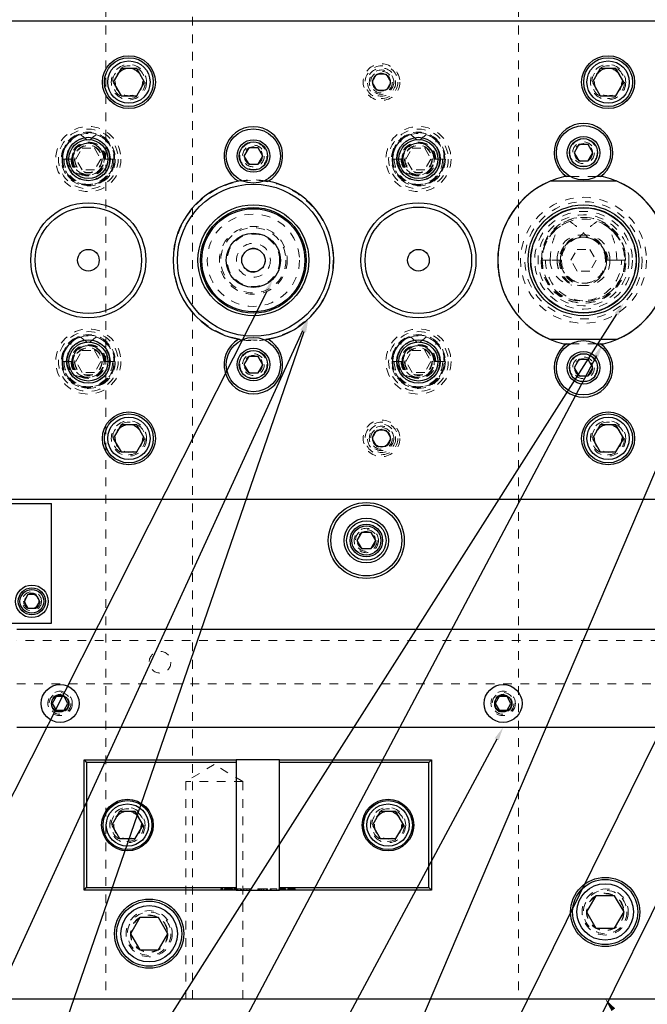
# Model space of a CAD drawing. Header units: inches. Extents: x 220 to 877, y 4 to 174.
# Tile 353 of 656: x 412 to 419, y 150 to 161. Entities that reach past the tile are written whole.
import ezdxf

# ---------------------------------------------------------------- set-up
doc = ezdxf.new("R2010")
doc.units = ezdxf.units.IN
doc.header["$LTSCALE"] = 0.5
doc.header["$MEASUREMENT"] = 0
doc.linetypes.add('HIDDEN', pattern=[0.225, 0.15, -0.075])
for name, color, linetype in [('DIE-M-S', 8, 'Continuous'), ('DIE-M-S2', 1, 'Continuous'), ('DIE-M-S3', 8, 'Continuous'), ('DSS-M-S', 53, 'Continuous'), ('MFT-M-S', 8, 'Continuous'), ('SID-M-S', 105, 'Continuous'), ('SVD-M-S', 8, 'Continuous')]:
    doc.layers.add(name, color=color, linetype=linetype)

msp = doc.modelspace()

# ---------------------------------------------------------------- linework, layer by layer
at = {"layer": 'DIE-M-S', "linetype": 'Continuous', "lineweight": 25}
for p, q in [((424.10864, 161.17488), (407.30864, 161.17488)), ((414.25365, 159.3407), (414.21261, 159.33393)), ((414.55468, 159.33393), (414.51364, 159.3407)), ((417.98799, 159.38738), (417.9723, 159.38738)), ((418.03521, 159.38738), (417.98799, 159.38738)), ((418.3793, 159.38738), (418.33207, 159.38738)), ((418.39498, 159.38738), (418.3793, 159.38738)), ((414.21261, 157.51583), (414.25365, 157.50906)), ((414.51364, 157.50906), (414.55468, 157.51583)), ((417.9723, 157.46238), (417.98799, 157.46238)), ((417.98799, 157.46238), (418.03521, 157.46238)), ((418.33207, 157.46238), (418.3793, 157.46238)), ((418.3793, 157.46238), (418.39498, 157.46238)), ((407.30864, 155.67488), (424.10864, 155.67488)), ((411.57713, 155.62488), (412.05864, 155.62488)), ((412.05864, 154.24988), (412.05864, 155.62488)), ((411.26239, 154.24988), (412.05864, 154.24988))]:
    msp.add_line(p, q, dxfattribs=at)
at = {"layer": 'DIE-M-S', "linetype": 'HIDDEN', "lineweight": 18}
for p, q in [((418.33207, 159.38738), (418.03521, 159.38738)), ((418.03521, 157.46238), (418.33207, 157.46238))]:
    msp.add_line(p, q, dxfattribs=at)
at = {"layer": 'DIE-M-S', "linetype": 'Continuous', "lineweight": 25}
for centre, radius in [((412.95034, 160.47488), 0.3045), ((418.46698, 160.47488), 0.3045), ((415.85864, 160.47488), 0.1005), ((412.48364, 158.42488), 0.6625), ((412.48364, 158.42488), 0.6125), ((416.28364, 158.42488), 0.6625), ((416.28364, 158.42488), 0.6125), ((412.48364, 158.42488), 0.125), ((416.28364, 158.42488), 0.125), ((412.95034, 156.37488), 0.3045), ((418.46698, 156.37488), 0.3045), ((415.85864, 156.37488), 0.1005), ((411.83364, 154.49988), 0.1875)]:
    msp.add_circle(centre, radius, dxfattribs=at)
at = {"layer": 'DIE-M-S', "linetype": 'HIDDEN', "lineweight": 18}
for centre, radius in [((412.95034, 160.47488), 0.203), ((418.46698, 160.47488), 0.203), ((414.38364, 159.62488), 0.1005), ((418.18364, 159.66238), 0.1005), ((414.38364, 157.22488), 0.1005), ((418.18364, 157.18738), 0.1005), ((412.95034, 156.37488), 0.203), ((418.46698, 156.37488), 0.203), ((411.83364, 154.49988), 0.1105)]:
    msp.add_circle(centre, radius, dxfattribs=at)
at = {"layer": 'DIE-M-S', "linetype": 'Continuous', "lineweight": 25}
for centre, radius, start, end in [((418.18364, 159.66238), 0.3375, 305.430945, 234.569055), ((414.38364, 159.62488), 0.3375, 300.449562, 239.550438), ((414.38364, 158.42488), 0.925, 100.655658, 259.344342), ((414.38364, 158.42488), 0.925, 280.655658, 79.344342), ((418.18364, 158.42488), 0.9875, 103.442024, 256.557976), ((417.96364, 159.38238), 0.01, 30, 162.854049), ((418.40364, 159.38238), 0.01, 17.145951, 150), ((418.18364, 158.42488), 0.9875, 283.442024, 76.557976), ((414.38364, 157.22488), 0.3375, 120.449562, 59.550438), ((418.18364, 157.18738), 0.3375, 125.430945, 54.569055), ((417.96364, 157.46738), 0.01, 197.145951, 330), ((418.40364, 157.46738), 0.01, 210, 342.854049)]:
    msp.add_arc(centre, radius, start, end, dxfattribs=at)
at = {"layer": 'DIE-M-S', "linetype": 'HIDDEN', "lineweight": 18}
for start, end in [(81.921318, 98.078682), (261.921318, 278.078682)]:
    msp.add_arc((414.38364, 158.42488), 0.925, start, end, dxfattribs=at)
at = {"layer": 'DIE-M-S2', "linetype": 'Continuous', "lineweight": 25}
for p, q in [((414.24176, 159.33893), (414.21261, 159.33393)), ((414.25365, 159.3407), (414.24176, 159.33893)), ((414.55468, 159.33393), (414.51364, 159.3407)), ((417.80615, 159.33738), (418.56113, 159.33738)), ((417.96285, 159.38738), (417.95409, 159.38533)), ((417.9723, 159.38738), (417.96285, 159.38738)), ((418.03521, 159.38738), (417.98799, 159.38738)), ((418.3793, 159.38738), (418.33207, 159.38738)), ((418.40444, 159.38738), (418.39498, 159.38738)), ((418.4132, 159.38533), (418.40444, 159.38738)), ((414.21261, 157.51583), (414.24176, 157.51083)), ((414.24176, 157.51083), (414.25365, 157.50906)), ((414.51364, 157.50906), (414.55468, 157.51583)), ((418.56113, 157.51238), (417.80615, 157.51238)), ((417.95409, 157.46443), (417.96285, 157.46238)), ((417.96285, 157.46238), (417.9723, 157.46238)), ((417.98799, 157.46238), (418.03521, 157.46238)), ((418.33207, 157.46238), (418.3793, 157.46238)), ((418.39498, 157.46238), (418.40444, 157.46238)), ((418.40444, 157.46238), (418.4132, 157.46443))]:
    msp.add_line(p, q, dxfattribs=at)
at = {"layer": 'DIE-M-S2', "linetype": 'HIDDEN', "lineweight": 18}
for p, q in [((418.33207, 159.38738), (418.03521, 159.38738)), ((418.03521, 157.46238), (418.33207, 157.46238))]:
    msp.add_line(p, q, dxfattribs=at)
at = {"layer": 'DIE-M-S2', "linetype": 'Continuous', "lineweight": 25}
for centre, radius in [((414.38364, 158.42488), 0.875), ((414.38364, 158.42488), 0.638), ((414.38364, 158.42488), 0.60812), ((414.38364, 158.42488), 0.5932), ((418.18364, 158.42488), 0.63775), ((418.18364, 158.42488), 0.60775), ((414.38364, 158.42488), 0.3125), ((414.38364, 158.42488), 0.3125), ((414.38364, 158.42488), 0.134)]:
    msp.add_circle(centre, radius, dxfattribs=at)
at = {"layer": 'DIE-M-S2', "linetype": 'HIDDEN', "lineweight": 18}
for radius in [0.39062, 0.375, 0.30208, 0.13878]:
    msp.add_circle((414.38364, 158.42488), radius, dxfattribs=at)
for start, end in [(81.921318, 98.078682), (261.921318, 278.078682)]:
    msp.add_arc((414.38364, 158.42488), 0.925, start, end, dxfattribs=at)
at = {"layer": 'DIE-M-S2', "linetype": 'Continuous', "lineweight": 25}
for start, end in [(112.474369, 247.525631), (292.474369, 67.525631)]:
    msp.add_arc((418.18364, 158.42488), 0.9875, start, end, dxfattribs=at)
at = {"layer": 'DIE-M-S3', "linetype": 'Continuous', "lineweight": 25}
for p, q in [((415.62952, 155.29363), (415.57539, 155.19988)), ((415.73777, 155.29363), (415.62952, 155.29363)), ((415.7919, 155.19988), (415.73777, 155.29363)), ((415.57539, 155.19988), (415.62952, 155.10613)), ((415.73777, 155.10613), (415.7919, 155.19988)), ((415.62952, 155.10613), (415.73777, 155.10613))]:
    msp.add_line(p, q, dxfattribs=at)
at = {"layer": 'DIE-M-S3', "linetype": 'HIDDEN', "lineweight": 18}
for centre, radius in [((415.85864, 160.47488), 0.211), ((415.85864, 160.47488), 0.1405), ((412.48364, 159.58988), 0.34375), ((412.48364, 159.58988), 0.31), ((416.28364, 159.58988), 0.34375), ((416.28364, 159.58988), 0.31), ((412.48364, 159.58988), 0.245), ((416.28364, 159.58988), 0.245), ((412.48364, 159.58988), 0.16), ((412.48364, 159.58988), 0.16), ((412.48364, 159.58988), 0.155), ((416.28364, 159.58988), 0.16), ((416.28364, 159.58988), 0.16), ((416.28364, 159.58988), 0.155), ((414.38364, 158.42488), 0.92), ((418.18364, 158.42488), 0.725), ((418.18364, 158.42488), 0.675), ((414.38364, 158.42488), 0.1953), ((412.48364, 157.25988), 0.34375), ((412.48364, 157.25988), 0.31), ((412.48364, 157.25988), 0.245), ((416.28364, 157.25988), 0.34375), ((416.28364, 157.25988), 0.31), ((416.28364, 157.25988), 0.245), ((412.48364, 157.25988), 0.16), ((412.48364, 157.25988), 0.16), ((412.48364, 157.25988), 0.155), ((416.28364, 157.25988), 0.16), ((416.28364, 157.25988), 0.16), ((416.28364, 157.25988), 0.155), ((415.85864, 156.37488), 0.211), ((415.85864, 156.37488), 0.1405), ((415.68364, 155.19988), 0.1405), ((415.68364, 155.19988), 0.125), ((415.68364, 155.19988), 0.10497), ((415.68364, 155.19988), 0.1047), ((415.68364, 155.19988), 0.10418)]:
    msp.add_circle(centre, radius, dxfattribs=at)
at = {"layer": 'DIE-M-S3', "linetype": 'Continuous', "lineweight": 25}
for centre, radius in [((412.48364, 159.58988), 0.25), ((412.48364, 159.58988), 0.225), ((416.28364, 159.58988), 0.25), ((416.28364, 159.58988), 0.225), ((418.18364, 158.42488), 0.605), ((412.48364, 157.25988), 0.25), ((416.28364, 157.25988), 0.25), ((412.48364, 157.25988), 0.225), ((416.28364, 157.25988), 0.225), ((415.68364, 155.19988), 0.4375), ((415.68364, 155.19988), 0.4075), ((415.68364, 155.19988), 0.25687), ((415.68364, 155.19988), 0.22687), ((415.68364, 155.19988), 0.1875), ((415.68364, 155.19988), 0.16781)]:
    msp.add_circle(centre, radius, dxfattribs=at)
at = {"layer": 'DSS-M-S', "linetype": 'Continuous', "lineweight": 25}
for p, q in [((422.85864, 154.17488), (411.65864, 154.17488)), ((411.65864, 153.04988), (422.85864, 153.04988)), ((412.43364, 152.67488), (412.46364, 152.64488)), ((412.43364, 152.67488), (414.18364, 152.67488)), ((412.43364, 151.17488), (412.43364, 152.67488)), ((412.46364, 152.64488), (412.46364, 151.20488)), ((414.18364, 152.64488), (412.46364, 152.64488)), ((414.18364, 152.67488), (414.18364, 152.64488)), ((414.68364, 152.67488), (414.18364, 152.67488)), ((414.18364, 152.64488), (414.18364, 151.20488)), ((414.68364, 152.67488), (416.43364, 152.67488)), ((414.68364, 152.64488), (414.68364, 152.67488)), ((416.40364, 152.64488), (414.68364, 152.64488)), ((414.68364, 151.20488), (414.68364, 152.64488)), ((416.40364, 152.64488), (416.43364, 152.67488)), ((416.40364, 151.20488), (416.40364, 152.64488)), ((416.43364, 152.67488), (416.43364, 151.17488)), ((412.43364, 151.17488), (412.46364, 151.20488)), ((414.18364, 151.17488), (412.43364, 151.17488)), ((412.46364, 151.20488), (414.18364, 151.20488)), ((414.18364, 151.20488), (414.18364, 151.17488)), ((414.18364, 151.17488), (414.68364, 151.17488)), ((414.68364, 151.20488), (416.40364, 151.20488)), ((414.68364, 151.17488), (414.68364, 151.20488)), ((416.43364, 151.17488), (414.68364, 151.17488)), ((416.40364, 151.20488), (416.43364, 151.17488)), ((405.93364, 149.92488), (439.43364, 149.92488))]:
    msp.add_line(p, q, dxfattribs=at)
at = {"layer": 'DSS-M-S', "linetype": 'HIDDEN', "lineweight": 18}
for p, q in [((422.85864, 154.04988), (411.65864, 154.04988)), ((411.65864, 153.54988), (420.55864, 153.54988)), ((413.93364, 152.62202), (413.60554, 152.42488)), ((414.26174, 152.42488), (413.93364, 152.62202)), ((414.26174, 152.42488), (413.60554, 152.42488)), ((413.60554, 152.42488), (413.60554, 149.92488)), ((414.26174, 149.92488), (414.26174, 152.42488)), ((414.00954, 151.18988), (414.00954, 151.17488)), ((414.02103, 151.18988), (414.02103, 151.17488)), ((414.03251, 151.18988), (414.03251, 151.17488)), ((414.05017, 151.18988), (414.05017, 151.17488)), ((414.06254, 151.18988), (414.06254, 151.17488)), ((414.09624, 151.18988), (414.09624, 151.17488)), ((414.09666, 151.18988), (414.09666, 151.17488)), ((414.12622, 151.18988), (414.12622, 151.17488)), ((414.13144, 151.18988), (414.13144, 151.17488)), ((414.1438, 151.18988), (414.1438, 151.17488)), ((414.15794, 151.18988), (414.1703, 151.18988)), ((414.15794, 151.18988), (414.15794, 151.17488)), ((414.1703, 151.18988), (414.1703, 151.17488)), ((414.17207, 151.18988), (414.1862, 151.18988)), ((414.17207, 151.18988), (414.17207, 151.17488)), ((414.1862, 151.18988), (414.24273, 151.18988)), ((414.1862, 151.18988), (414.1862, 151.17488)), ((414.18844, 151.18988), (414.18844, 151.17488)), ((414.19586, 151.18988), (414.19586, 151.17488)), ((414.19998, 151.18988), (414.19998, 151.17488)), ((414.20069, 151.18988), (414.20069, 151.17488)), ((414.20243, 151.18988), (414.20243, 151.17488)), ((414.20467, 151.18988), (414.20467, 151.17488)), ((414.23567, 151.18988), (414.23567, 151.17488)), ((414.24273, 151.18988), (414.24273, 151.17488)), ((414.24803, 151.18988), (414.24803, 151.17488)), ((414.26217, 151.18988), (414.26217, 151.17488)), ((414.27453, 151.18988), (414.27453, 151.17488)), ((414.30824, 151.18988), (414.30824, 151.17488)), ((414.30865, 151.18988), (414.30865, 151.17488)), ((414.33821, 151.18988), (414.33821, 151.17488)), ((414.34343, 151.18988), (414.34343, 151.17488)), ((414.3558, 151.18988), (414.3558, 151.17488)), ((414.43353, 151.18988), (414.43353, 151.17488)), ((414.43353, 151.18988), (414.46135, 151.18988)), ((414.44589, 151.18988), (414.44589, 151.17488)), ((414.45558, 151.18988), (414.45558, 151.17488)), ((414.46135, 151.18988), (414.46135, 151.17488)), ((414.46135, 151.18988), (414.46171, 151.18988)), ((414.46171, 151.18988), (414.46171, 151.17488)), ((414.47623, 151.18988), (414.47623, 151.17488)), ((414.48415, 151.18988), (414.47623, 151.18988)), ((414.49793, 151.18988), (414.49793, 151.17488)), ((414.5011, 151.18988), (414.5011, 151.17488)), ((414.50508, 151.18988), (414.50508, 151.17488)), ((414.53422, 151.18988), (414.53422, 151.17488)), ((414.54659, 151.18988), (414.54659, 151.17488)), ((414.57486, 151.18988), (414.65259, 151.18988)), ((414.57486, 151.18988), (414.57486, 151.17488)), ((414.58722, 151.18988), (414.58722, 151.17488)), ((414.65259, 151.18988), (414.65259, 151.17488)), ((414.67732, 151.18988), (414.75505, 151.18988)), ((414.67732, 151.18988), (414.67732, 151.17488)), ((414.68969, 151.18988), (414.68969, 151.17488)), ((414.75505, 151.18988), (414.75505, 151.17488)), ((414.77978, 151.18988), (414.77978, 151.17488)), ((414.77978, 151.18988), (414.80681, 151.18988)), ((414.79215, 151.18988), (414.79215, 151.17488)), ((414.802, 151.18988), (414.802, 151.17488)), ((414.80681, 151.18988), (414.80681, 151.17488)), ((414.81627, 151.18988), (414.81627, 151.17488)), ((414.81735, 151.18988), (414.81735, 151.17488)), ((414.83709, 151.18988), (414.83709, 151.17488)), ((414.83819, 151.18988), (414.83819, 151.17488)), ((414.85221, 151.18988), (414.85221, 151.17488)), ((414.86458, 151.18988), (414.86458, 151.17488))]:
    msp.add_line(p, q, dxfattribs=at)
for centre, radius in [((412.95034, 160.47488), 0.15625), ((418.46698, 160.47488), 0.15625), ((414.38364, 158.42488), 0.53125), ((418.18364, 158.42488), 0.52345), ((412.95034, 156.37488), 0.15625), ((418.46698, 156.37488), 0.15625), ((415.68364, 155.19988), 0.1005), ((411.83364, 154.49988), 0.0795), ((413.30864, 153.79988), 0.125), ((412.15864, 153.32488), 0.1405), ((417.25864, 153.32488), 0.1405), ((412.15864, 153.32488), 0.1005), ((417.25864, 153.32488), 0.1005), ((412.93364, 151.92488), 0.203), ((412.93364, 151.92488), 0.15625), ((415.93364, 151.92488), 0.203), ((415.93364, 151.92488), 0.15625), ((418.43364, 150.92488), 0.2655), ((413.18364, 150.67488), 0.2655)]:
    msp.add_circle(centre, radius, dxfattribs=at)
at = {"layer": 'DSS-M-S', "linetype": 'Continuous', "lineweight": 25}
for centre, radius in [((412.93364, 151.92488), 0.2969), ((415.93364, 151.92488), 0.2969), ((418.43364, 150.92488), 0.3985), ((413.18364, 150.67488), 0.3985)]:
    msp.add_circle(centre, radius, dxfattribs=at)
at = {"layer": 'DSS-M-S', "linetype": 'HIDDEN', "lineweight": 18}
for points, knots in [([(414.00954, 151.18988), (414.00974, 151.18988), (414.01015, 151.18988), (414.01326, 151.18988), (414.01703, 151.18988), (414.01969, 151.18988), (414.02103, 151.18988)], [0, 0, 0, 0, 0.27957625, 0.55928373, 0.7795524, 1, 1, 1, 1]), ([(414.02103, 151.18988), (414.02272, 151.18988), (414.02612, 151.18988), (414.02983, 151.18988), (414.03219, 151.18988), (414.0324, 151.18988), (414.03251, 151.18988)], [0, 0, 0, 0, 0.27960164, 0.559212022, 0.779475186, 1, 1, 1, 1]), ([(414.05017, 151.18988), (414.05071, 151.18988), (414.05138, 151.18988), (414.06422, 151.18988), (414.07316, 151.18988), (414.08416, 151.18988), (414.09222, 151.18988), (414.09624, 151.18988)], [0, 0, 0, 0, 0.49870204, 0.62417652, 0.74946749, 0.87474529, 1, 1, 1, 1]), ([(414.09624, 151.18988), (414.1003, 151.18988), (414.10841, 151.18988), (414.1232, 151.18988), (414.14182, 151.18988), (414.14301, 151.18988), (414.1438, 151.18988)], [0, 0, 0, 0, 0.12560007, 0.25119689, 0.50058134, 1, 1, 1, 1]), ([(414.26217, 151.18988), (414.2627, 151.18988), (414.26337, 151.18988), (414.27621, 151.18988), (414.28515, 151.18988), (414.29615, 151.18988), (414.30421, 151.18988), (414.30824, 151.18988)], [0, 0, 0, 0, 0.49870204, 0.62417652, 0.74946749, 0.87474529, 1, 1, 1, 1]), ([(414.30824, 151.18988), (414.31229, 151.18988), (414.3204, 151.18988), (414.33519, 151.18988), (414.35381, 151.18988), (414.355, 151.18988), (414.3558, 151.18988)], [0, 0, 0, 0, 0.12560007, 0.25119689, 0.50058134, 1, 1, 1, 1]), ([(414.46135, 151.18988), (414.46963, 151.18988), (414.48441, 151.18988), (414.49877, 151.18988), (414.50508, 151.18988)], [0, 0, 0, 0, 0.56044468, 1, 1, 1, 1]), ([(414.53422, 151.18988), (414.53378, 151.18988), (414.53289, 151.18988), (414.52434, 151.18988), (414.51216, 151.18988), (414.50267, 151.18988), (414.49793, 151.18988)], [0, 0, 0, 0, 0.28017838, 0.55976463, 0.7797967, 1, 1, 1, 1]), ([(414.50508, 151.18988), (414.51209, 151.18988), (414.52612, 151.18988), (414.54317, 151.18988), (414.54529, 151.18988), (414.54659, 151.18988)], [0, 0, 0, 0, 0.28026406, 0.56071475, 1, 1, 1, 1]), ([(414.80681, 151.18988), (414.8127, 151.18988), (414.82321, 151.18988), (414.83362, 151.18988), (414.83819, 151.18988)], [0, 0, 0, 0, 0.56031372, 1, 1, 1, 1]), ([(414.83819, 151.18988), (414.84238, 151.18988), (414.85075, 151.18988), (414.85941, 151.18988), (414.86397, 151.18988), (414.86438, 151.18988), (414.86458, 151.18988)], [0, 0, 0, 0, 0.27970537, 0.55938086, 0.77950855, 1, 1, 1, 1])]:
    msp.add_open_spline(points, degree=3, knots=knots, dxfattribs=at)
at = {"layer": 'MFT-M-S', "linetype": 'HIDDEN', "lineweight": 18}
for p, q in [((412.68364, 166.92488), (412.68364, 149.92488)), ((413.68364, 149.92488), (413.68364, 166.92488)), ((417.43364, 166.92488), (417.43364, 149.92488))]:
    msp.add_line(p, q, dxfattribs=at)
for centre in [(418.43364, 150.92488), (413.18364, 150.67488)]:
    msp.add_circle(centre, 0.21095, dxfattribs=at)
at = {"layer": 'SID-M-S'}
for p, q in [((421.17251, 161.08136), (416.13616, 149.25682)), ((421.65187, 158.2505), (417.21217, 149.25235)), ((414.53677, 158.06716), (410.09147, 149.26377)), ((418.56435, 157.80353), (413.12625, 149.26377)), ((414.9473, 157.61136), (411.12129, 149.26377)), ((414.96527, 157.60248), (412.08732, 149.26377)), ((418.3314, 157.32453), (414.06038, 149.26377)), ((422.13662, 157.31008), (418.14654, 149.25223)), ((417.18484, 152.91244), (415.21766, 149.24931))]:
    msp.add_line(p, q, dxfattribs=at)
for points in [[(414.51356, 158.07888), (414.60709, 158.20641), (414.51356, 158.07888), (414.55998, 158.05544)], [(418.54242, 157.8175), (418.64814, 157.93512), (418.54242, 157.8175), (418.58628, 157.78957)], [(414.92366, 157.62219), (415.0123, 157.75317), (414.92366, 157.62219), (414.97093, 157.60052)], [(414.94069, 157.61096), (415.01616, 157.74994), (414.94069, 157.61096), (414.98985, 157.59399)], [(418.30842, 157.33671), (418.40444, 157.46238), (418.30842, 157.33671), (418.35437, 157.31236)], [(417.16193, 152.92474), (417.25864, 153.04988), (417.16193, 152.92474), (417.20774, 152.90014)], [(418.50604, 149.78427), (418.43364, 149.92488), (418.50604, 149.78427), (418.54773, 149.81535)]]:
    msp.add_solid(points, dxfattribs=at)
at = {"layer": 'SVD-M-S', "linetype": 'Continuous', "lineweight": 25}
for p, q in [((412.86028, 160.63088), (412.77021, 160.47488)), ((413.04041, 160.63088), (412.86028, 160.63088)), ((413.13048, 160.47488), (413.04041, 160.63088)), ((418.37691, 160.63088), (418.28684, 160.47488)), ((418.55704, 160.63088), (418.37691, 160.63088)), ((418.64711, 160.47488), (418.55704, 160.63088)), ((412.77021, 160.47488), (412.86028, 160.31888)), ((413.04041, 160.31888), (413.13048, 160.47488)), ((418.28684, 160.47488), (418.37691, 160.31888)), ((418.55704, 160.31888), (418.64711, 160.47488)), ((412.86028, 160.31888), (413.04041, 160.31888)), ((418.37691, 160.31888), (418.55704, 160.31888)), ((414.32952, 159.71863), (414.27539, 159.62488)), ((414.43777, 159.71863), (414.32952, 159.71863)), ((414.4919, 159.62488), (414.43777, 159.71863)), ((418.12952, 159.75613), (418.07539, 159.66238)), ((418.07539, 159.66238), (418.12952, 159.56863)), ((418.23777, 159.75613), (418.12952, 159.75613)), ((418.2919, 159.66238), (418.23777, 159.75613)), ((418.23777, 159.56863), (418.2919, 159.66238)), ((414.27539, 159.62488), (414.32952, 159.53113)), ((414.43777, 159.53113), (414.4919, 159.62488)), ((418.12952, 159.56863), (418.23777, 159.56863)), ((414.32952, 159.53113), (414.43777, 159.53113)), ((414.32952, 157.31863), (414.27539, 157.22488)), ((414.43777, 157.31863), (414.32952, 157.31863)), ((414.4919, 157.22488), (414.43777, 157.31863)), ((418.12952, 157.28113), (418.07539, 157.18738)), ((418.23777, 157.28113), (418.12952, 157.28113)), ((418.2919, 157.18738), (418.23777, 157.28113)), ((414.27539, 157.22488), (414.32952, 157.13113)), ((414.43777, 157.13113), (414.4919, 157.22488)), ((418.07539, 157.18738), (418.12952, 157.09363)), ((418.23777, 157.09363), (418.2919, 157.18738)), ((414.32952, 157.13113), (414.43777, 157.13113)), ((418.12952, 157.09363), (418.23777, 157.09363)), ((412.86028, 156.53088), (412.77021, 156.37488)), ((413.04041, 156.53088), (412.86028, 156.53088)), ((413.13048, 156.37488), (413.04041, 156.53088)), ((418.37691, 156.53088), (418.28684, 156.37488)), ((418.55704, 156.53088), (418.37691, 156.53088)), ((418.64711, 156.37488), (418.55704, 156.53088)), ((412.77021, 156.37488), (412.86028, 156.21888)), ((413.04041, 156.21888), (413.13048, 156.37488)), ((418.28684, 156.37488), (418.37691, 156.21888)), ((418.55704, 156.21888), (418.64711, 156.37488)), ((412.86028, 156.21888), (413.04041, 156.21888)), ((418.37691, 156.21888), (418.55704, 156.21888)), ((411.78854, 154.578), (411.74343, 154.49988)), ((411.87875, 154.578), (411.78854, 154.578)), ((411.92385, 154.49988), (411.87875, 154.578)), ((411.74343, 154.49988), (411.78854, 154.42175)), ((411.87875, 154.42175), (411.92385, 154.49988)), ((411.78854, 154.42175), (411.87875, 154.42175)), ((412.11361, 153.40288), (412.06858, 153.32488)), ((412.06858, 153.32488), (412.11361, 153.24688)), ((412.20368, 153.40288), (412.11361, 153.40288)), ((412.24871, 153.32488), (412.20368, 153.40288)), ((412.20368, 153.24688), (412.24871, 153.32488)), ((417.21361, 153.40288), (417.16858, 153.32488)), ((417.16858, 153.32488), (417.21361, 153.24688)), ((417.30368, 153.40288), (417.21361, 153.40288)), ((417.34871, 153.32488), (417.30368, 153.40288)), ((417.30368, 153.24688), (417.34871, 153.32488)), ((412.11361, 153.24688), (412.20368, 153.24688)), ((417.21361, 153.24688), (417.30368, 153.24688)), ((412.84358, 152.08088), (412.75351, 151.92488)), ((413.02371, 152.08088), (412.84358, 152.08088)), ((413.11378, 151.92488), (413.02371, 152.08088)), ((415.84358, 152.08088), (415.75351, 151.92488)), ((416.02371, 152.08088), (415.84358, 152.08088)), ((416.11378, 151.92488), (416.02371, 152.08088)), ((412.75351, 151.92488), (412.84358, 151.76888)), ((413.02371, 151.76888), (413.11378, 151.92488)), ((415.75351, 151.92488), (415.84358, 151.76888)), ((416.02371, 151.76888), (416.11378, 151.92488)), ((412.84358, 151.76888), (413.02371, 151.76888)), ((415.84358, 151.76888), (416.02371, 151.76888)), ((418.32539, 151.11238), (418.21714, 150.92488)), ((418.5419, 151.11238), (418.32539, 151.11238)), ((418.65015, 150.92488), (418.5419, 151.11238)), ((413.07539, 150.86238), (412.96714, 150.67488)), ((413.2919, 150.86238), (413.07539, 150.86238)), ((413.40015, 150.67488), (413.2919, 150.86238)), ((418.21714, 150.92488), (418.32539, 150.73738)), ((418.5419, 150.73738), (418.65015, 150.92488)), ((418.32539, 150.73738), (418.5419, 150.73738)), ((412.96714, 150.67488), (413.07539, 150.48738)), ((413.2919, 150.48738), (413.40015, 150.67488)), ((413.07539, 150.48738), (413.2919, 150.48738))]:
    msp.add_line(p, q, dxfattribs=at)
at = {"layer": 'SVD-M-S', "linetype": 'HIDDEN', "lineweight": 18}
for p, q in [((415.75039, 160.47488), (415.80452, 160.56863)), ((415.80452, 160.56863), (415.91277, 160.56863)), ((415.91277, 160.56863), (415.9669, 160.47488)), ((415.80452, 160.38113), (415.75039, 160.47488)), ((415.9669, 160.47488), (415.91277, 160.38113)), ((415.91277, 160.38113), (415.80452, 160.38113)), ((412.68364, 159.80715), (412.66586, 159.82227)), ((416.48275, 159.80797), (416.46586, 159.82227)), ((412.33931, 159.58988), (412.41147, 159.71488)), ((412.41147, 159.71488), (412.55581, 159.71488)), ((412.55581, 159.71488), (412.62798, 159.58988)), ((412.63681, 159.68859), (412.64252, 159.66634)), ((416.13931, 159.58988), (416.21147, 159.71488)), ((416.21147, 159.71488), (416.35581, 159.71488)), ((416.35581, 159.71488), (416.42798, 159.58988)), ((416.43681, 159.68859), (416.44252, 159.66634)), ((412.20511, 159.58988), (412.18139, 159.58988)), ((412.30143, 159.58988), (412.18833, 159.58988)), ((412.18833, 159.58988), (412.30143, 159.58988)), ((412.30837, 159.58988), (412.20511, 159.58988)), ((412.41147, 159.46488), (412.33931, 159.58988)), ((412.62798, 159.58988), (412.55581, 159.46488)), ((412.66047, 159.58988), (412.65891, 159.58988)), ((412.66586, 159.58988), (412.66047, 159.58988)), ((412.67346, 159.58988), (412.66586, 159.58988)), ((412.7286, 159.58988), (412.67346, 159.58988)), ((412.77895, 159.58988), (412.7286, 159.58988)), ((412.78434, 159.58988), (412.77895, 159.58988)), ((412.78434, 159.58988), (412.7859, 159.58988)), ((416.00511, 159.58988), (415.98139, 159.58988)), ((416.10143, 159.58988), (415.98833, 159.58988)), ((415.98833, 159.58988), (416.10143, 159.58988)), ((416.10837, 159.58988), (416.00511, 159.58988)), ((416.21147, 159.46488), (416.13931, 159.58988)), ((416.42798, 159.58988), (416.35581, 159.46488)), ((416.46047, 159.58988), (416.45891, 159.58988)), ((416.46586, 159.58988), (416.46047, 159.58988)), ((416.47346, 159.58988), (416.46586, 159.58988)), ((416.5286, 159.58988), (416.47346, 159.58988)), ((416.57895, 159.58988), (416.5286, 159.58988)), ((416.58434, 159.58988), (416.57895, 159.58988)), ((416.58434, 159.58988), (416.5859, 159.58988)), ((412.55581, 159.46488), (412.41147, 159.46488)), ((416.35581, 159.46488), (416.21147, 159.46488)), ((418.48248, 158.7941), (418.44864, 158.81909)), ((418.47064, 158.80338), (418.51395, 158.76446)), ((418.53928, 158.73976), (418.48248, 158.7941)), ((417.70721, 158.53334), (417.70103, 158.42488)), ((418.03931, 158.42488), (418.11147, 158.54988)), ((418.11147, 158.54988), (418.25581, 158.54988)), ((418.25581, 158.54988), (418.32798, 158.42488)), ((418.66625, 158.42488), (418.66007, 158.53334)), ((417.7474, 158.42488), (417.69561, 158.42488)), ((417.91864, 158.42488), (417.70864, 158.42488)), ((417.70864, 158.42488), (417.91864, 158.42488)), ((417.93168, 158.42488), (417.7474, 158.42488)), ((418.11147, 158.29988), (418.03931, 158.42488)), ((418.32798, 158.42488), (418.25581, 158.29988)), ((418.43561, 158.42488), (418.44103, 158.42488)), ((418.44864, 158.42488), (418.44103, 158.42488)), ((418.4635, 158.42488), (418.44864, 158.42488)), ((418.56744, 158.42488), (418.4635, 158.42488)), ((418.65864, 158.42488), (418.56744, 158.42488)), ((418.65864, 158.42488), (418.65857, 158.433)), ((418.66625, 158.42488), (418.65864, 158.42488)), ((418.67168, 158.42488), (418.66625, 158.42488)), ((418.25581, 158.29988), (418.11147, 158.29988)), ((412.68364, 157.47715), (412.66586, 157.49227)), ((416.48275, 157.47797), (416.46586, 157.49227)), ((412.33931, 157.25988), (412.41147, 157.38488)), ((412.41147, 157.38488), (412.55581, 157.38488)), ((412.55581, 157.38488), (412.62798, 157.25988)), ((412.63681, 157.35859), (412.64252, 157.33634)), ((416.13931, 157.25988), (416.21147, 157.38488)), ((416.21147, 157.38488), (416.35581, 157.38488)), ((416.35581, 157.38488), (416.42798, 157.25988)), ((416.43681, 157.35859), (416.44252, 157.33634)), ((412.20511, 157.25988), (412.18139, 157.25988)), ((412.30143, 157.25988), (412.18833, 157.25988)), ((412.18833, 157.25988), (412.30143, 157.25988)), ((412.30837, 157.25988), (412.20511, 157.25988)), ((412.41147, 157.13488), (412.33931, 157.25988)), ((412.62798, 157.25988), (412.55581, 157.13488)), ((412.66047, 157.25988), (412.65891, 157.25988)), ((412.66586, 157.25988), (412.66047, 157.25988)), ((412.67346, 157.25988), (412.66586, 157.25988)), ((412.7286, 157.25988), (412.67346, 157.25988)), ((412.77895, 157.25988), (412.7286, 157.25988)), ((412.78434, 157.25988), (412.77895, 157.25988)), ((412.78434, 157.25988), (412.7859, 157.25988)), ((416.00511, 157.25988), (415.98139, 157.25988)), ((416.10143, 157.25988), (415.98833, 157.25988)), ((415.98833, 157.25988), (416.10143, 157.25988)), ((416.10837, 157.25988), (416.00511, 157.25988)), ((416.21147, 157.13488), (416.13931, 157.25988)), ((416.42798, 157.25988), (416.35581, 157.13488)), ((416.46047, 157.25988), (416.45891, 157.25988)), ((416.46586, 157.25988), (416.46047, 157.25988)), ((416.47346, 157.25988), (416.46586, 157.25988)), ((416.5286, 157.25988), (416.47346, 157.25988)), ((416.57895, 157.25988), (416.5286, 157.25988)), ((416.58434, 157.25988), (416.57895, 157.25988)), ((416.58434, 157.25988), (416.5859, 157.25988)), ((412.55581, 157.13488), (412.41147, 157.13488)), ((416.35581, 157.13488), (416.21147, 157.13488)), ((415.75039, 156.37488), (415.80452, 156.46863)), ((415.80452, 156.28113), (415.75039, 156.37488)), ((415.80452, 156.46863), (415.91277, 156.46863)), ((415.91277, 156.46863), (415.9669, 156.37488)), ((415.9669, 156.37488), (415.91277, 156.28113)), ((415.91277, 156.28113), (415.80452, 156.28113))]:
    msp.add_line(p, q, dxfattribs=at)
at = {"layer": 'SVD-M-S', "linetype": 'Continuous', "lineweight": 25}
for centre, radius in [((412.95034, 160.47488), 0.28125), ((412.95034, 160.47488), 0.24375), ((418.46698, 160.47488), 0.28125), ((418.46698, 160.47488), 0.24375), ((414.38364, 159.62488), 0.3125), ((418.18364, 159.66238), 0.3125), ((414.38364, 159.62488), 0.1875), ((414.38364, 159.62488), 0.1625), ((418.18364, 159.66238), 0.1875), ((418.18364, 159.66238), 0.1625), ((414.38364, 157.22488), 0.3125), ((414.38364, 157.22488), 0.1875), ((418.18364, 157.18738), 0.3125), ((414.38364, 157.22488), 0.1625), ((418.18364, 157.18738), 0.1875), ((418.18364, 157.18738), 0.1625), ((412.95034, 156.37488), 0.28125), ((412.95034, 156.37488), 0.24375), ((418.46698, 156.37488), 0.28125), ((418.46698, 156.37488), 0.24375), ((411.83364, 154.49988), 0.156), ((411.83364, 154.49988), 0.137), ((412.15864, 153.32488), 0.2185), ((417.25864, 153.32488), 0.2185), ((412.15864, 153.32488), 0.0975), ((417.25864, 153.32488), 0.0975), ((412.93364, 151.92488), 0.28125), ((415.93364, 151.92488), 0.28125), ((412.93364, 151.92488), 0.24375), ((415.93364, 151.92488), 0.24375), ((418.43364, 150.92488), 0.375), ((418.43364, 150.92488), 0.325), ((413.18364, 150.67488), 0.375), ((413.18364, 150.67488), 0.325)]:
    msp.add_circle(centre, radius, dxfattribs=at)
at = {"layer": 'SVD-M-S', "linetype": 'HIDDEN', "lineweight": 18}
for centre, radius in [((412.95034, 160.47488), 0.1875), ((412.95034, 160.47488), 0.16072), ((412.95034, 160.47488), 0.16045), ((412.95034, 160.47488), 0.15993), ((415.85864, 160.47488), 0.1875), ((415.85864, 160.47488), 0.1625), ((415.85864, 160.47488), 0.125), ((415.85864, 160.47488), 0.10497), ((415.85864, 160.47488), 0.1047), ((415.85864, 160.47488), 0.10418), ((418.46698, 160.47488), 0.1875), ((418.46698, 160.47488), 0.16072), ((418.46698, 160.47488), 0.16045), ((418.46698, 160.47488), 0.15993), ((412.48364, 159.58988), 0.375), ((416.28364, 159.58988), 0.375), ((414.38364, 159.62488), 0.15625), ((418.18364, 159.66238), 0.15625), ((418.18364, 159.66238), 0.125), ((414.38364, 159.62488), 0.125), ((414.38364, 159.62488), 0.10497), ((414.38364, 159.62488), 0.1047), ((414.38364, 159.62488), 0.10418), ((418.18364, 159.66238), 0.10497), ((418.18364, 159.66238), 0.1047), ((418.18364, 159.66238), 0.10418), ((418.18364, 158.42488), 0.5625), ((412.48364, 157.25988), 0.375), ((416.28364, 157.25988), 0.375), ((414.38364, 157.22488), 0.15625), ((414.38364, 157.22488), 0.125), ((414.38364, 157.22488), 0.10497), ((414.38364, 157.22488), 0.1047), ((414.38364, 157.22488), 0.10418), ((418.18364, 157.18738), 0.15625), ((418.18364, 157.18738), 0.125), ((418.18364, 157.18738), 0.10497), ((418.18364, 157.18738), 0.1047), ((418.18364, 157.18738), 0.10418), ((412.95034, 156.37488), 0.1875), ((412.95034, 156.37488), 0.16072), ((412.95034, 156.37488), 0.16045), ((412.95034, 156.37488), 0.15993), ((415.85864, 156.37488), 0.1875), ((415.85864, 156.37488), 0.1625), ((415.85864, 156.37488), 0.125), ((418.46698, 156.37488), 0.1875), ((418.46698, 156.37488), 0.16072), ((418.46698, 156.37488), 0.16045), ((418.46698, 156.37488), 0.15993), ((415.85864, 156.37488), 0.10497), ((415.85864, 156.37488), 0.1047), ((415.85864, 156.37488), 0.10418), ((411.83364, 154.49988), 0.095), ((411.83364, 154.49988), 0.08397), ((411.83364, 154.49988), 0.0837), ((411.83364, 154.49988), 0.08318), ((412.15864, 153.32488), 0.125), ((412.15864, 153.32488), 0.10497), ((412.15864, 153.32488), 0.1047), ((412.15864, 153.32488), 0.10418), ((417.25864, 153.32488), 0.125), ((417.25864, 153.32488), 0.10497), ((417.25864, 153.32488), 0.1047), ((417.25864, 153.32488), 0.10418), ((412.93364, 151.92488), 0.1875), ((412.93364, 151.92488), 0.16072), ((412.93364, 151.92488), 0.16045), ((412.93364, 151.92488), 0.15993), ((415.93364, 151.92488), 0.1875), ((415.93364, 151.92488), 0.16072), ((415.93364, 151.92488), 0.16045), ((415.93364, 151.92488), 0.15993), ((418.43364, 150.92488), 0.25), ((418.43364, 150.92488), 0.21542), ((418.43364, 150.92488), 0.21515), ((418.43364, 150.92488), 0.21463), ((413.18364, 150.67488), 0.25), ((413.18364, 150.67488), 0.21542), ((413.18364, 150.67488), 0.21515), ((413.18364, 150.67488), 0.21463)]:
    msp.add_circle(centre, radius, dxfattribs=at)
for centre, radius, start, end in [((412.47928, 159.59644), 0.29796, 32.967817, 181.2606), ((412.48712, 159.59485), 0.29882, 359.046609, 180.953391), ((412.48364, 159.58988), 0.29531, 51.900706, 0), ((416.27928, 159.59644), 0.29796, 32.967817, 181.2606), ((416.28712, 159.59485), 0.29882, 359.046609, 180.953391), ((416.28364, 159.58988), 0.29531, 51.900706, 0), ((412.4809, 159.59188), 0.29257, 107.486382, 180.391472), ((412.47526, 159.59311), 0.19063, 359.029966, 180.970034), ((412.49203, 159.59311), 0.19063, 359.029966, 180.970034), ((412.48155, 159.59225), 0.18013, 82.171105, 180.755124), ((412.48364, 159.58988), 0.18221, 32.80047, 0), ((412.48574, 159.59225), 0.18013, 359.244876, 97.828895), ((412.49047, 159.59799), 0.28553, 46.151027, 72.926722), ((416.2809, 159.59188), 0.29257, 107.486382, 180.391472), ((416.27526, 159.59311), 0.19063, 359.029966, 180.970034), ((416.29203, 159.59311), 0.19063, 359.029966, 180.970034), ((416.28155, 159.59225), 0.18013, 82.171105, 180.755124), ((416.28364, 159.58988), 0.18221, 32.80047, 0), ((416.28574, 159.59225), 0.18013, 359.244876, 97.828895), ((416.29047, 159.59799), 0.28553, 46.151027, 72.926722), ((412.48858, 159.59355), 0.17926, 98.7849, 156.042842), ((412.47871, 159.59355), 0.17926, 23.957158, 81.2151), ((412.48364, 159.58988), 0.18221, 0, 32.80047), ((416.28858, 159.59355), 0.17926, 98.7849, 156.042842), ((416.27871, 159.59355), 0.17926, 23.957158, 81.2151), ((416.28364, 159.58988), 0.18221, 0, 32.80047), ((412.48017, 159.58491), 0.29882, 179.046609, 0.953391), ((412.48712, 159.58491), 0.29882, 179.046609, 0.953391), ((412.47526, 159.58511), 0.28696, 179.046609, 0.953391), ((412.49203, 159.58511), 0.28696, 179.046609, 0.953391), ((412.47526, 159.58665), 0.19063, 179.029966, 0.970034), ((412.49059, 159.58909), 0.20593, 179.77925, 237.841599), ((412.49203, 159.58665), 0.19063, 179.029966, 0.970034), ((412.48017, 159.58685), 0.17877, 179.029966, 0.970034), ((412.48712, 159.58685), 0.17877, 179.029966, 0.970034), ((416.28017, 159.58491), 0.29882, 179.046609, 0.953391), ((416.28712, 159.58491), 0.29882, 179.046609, 0.953391), ((416.27526, 159.58511), 0.28696, 179.046609, 0.953391), ((416.29203, 159.58511), 0.28696, 179.046609, 0.953391), ((416.27526, 159.58665), 0.19063, 179.029966, 0.970034), ((416.29059, 159.58909), 0.20593, 179.77925, 237.841599), ((416.29203, 159.58665), 0.19063, 179.029966, 0.970034), ((416.28017, 159.58685), 0.17877, 179.029966, 0.970034), ((416.28712, 159.58685), 0.17877, 179.029966, 0.970034), ((418.1761, 158.44279), 0.47755, 26.399652, 169.070717), ((418.189, 158.43839), 0.48055, 11.395618, 181.610912), ((418.17748, 158.42924), 0.46886, 108.877269, 180.53304), ((418.18364, 158.42488), 0.475, 56.089671, 0), ((418.19954, 158.44349), 0.45225, 48.927068, 71.705144), ((418.16427, 158.43161), 0.28446, 358.6441, 181.3559), ((418.20302, 158.43161), 0.28446, 358.6441, 181.3559), ((418.17927, 158.43021), 0.26069, 77.479847, 181.172275), ((418.18364, 158.42488), 0.265, 19.267908, 0), ((418.19678, 158.42775), 0.26511, 104.253713, 180.619836), ((418.18989, 158.43759), 0.25392, 42.287251, 103.29508), ((418.17051, 158.42775), 0.26511, 359.380164, 75.746287), ((418.17532, 158.42514), 0.27333, 359.946007, 25.94237), ((418.17713, 158.41329), 0.48166, 178.62082, 1.37918), ((418.19016, 158.41329), 0.48166, 178.62082, 1.37918), ((418.16427, 158.41391), 0.45575, 178.62082, 1.37918), ((418.20302, 158.41391), 0.45575, 178.62082, 1.37918), ((418.16427, 158.41815), 0.28446, 178.6441, 1.3559), ((418.19946, 158.42274), 0.31958, 179.616608, 242.346232), ((418.20302, 158.41815), 0.28446, 178.6441, 1.3559), ((418.17713, 158.41857), 0.25856, 178.600686, 1.399314), ((418.19016, 158.41857), 0.25856, 178.600686, 1.399314), ((418.18364, 158.42488), 0.265, 0, 19.267908), ((412.47928, 157.26644), 0.29796, 32.967817, 181.2606), ((412.48712, 157.26485), 0.29882, 359.046609, 180.953391), ((412.48364, 157.25988), 0.29531, 51.900706, 0), ((412.4809, 157.26188), 0.29257, 107.486382, 180.391472), ((412.49047, 157.26799), 0.28553, 46.151027, 72.926722), ((416.27928, 157.26644), 0.29796, 32.967817, 181.2606), ((416.28712, 157.26485), 0.29882, 359.046609, 180.953391), ((416.28364, 157.25988), 0.29531, 51.900706, 0), ((416.2809, 157.26188), 0.29257, 107.486382, 180.391472), ((416.29047, 157.26799), 0.28553, 46.151027, 72.926722), ((412.47526, 157.26311), 0.19063, 359.029966, 180.970034), ((412.49203, 157.26311), 0.19063, 359.029966, 180.970034), ((412.48155, 157.26225), 0.18013, 82.171105, 180.755124), ((412.48364, 157.25988), 0.18221, 32.80047, 0), ((412.48858, 157.26355), 0.17926, 98.7849, 156.042842), ((412.48574, 157.26225), 0.18013, 359.244876, 97.828895), ((412.47871, 157.26355), 0.17926, 23.957158, 81.2151), ((416.27526, 157.26311), 0.19063, 359.029966, 180.970034), ((416.29203, 157.26311), 0.19063, 359.029966, 180.970034), ((416.28155, 157.26225), 0.18013, 82.171105, 180.755124), ((416.28364, 157.25988), 0.18221, 32.80047, 0), ((416.28858, 157.26355), 0.17926, 98.7849, 156.042842), ((416.28574, 157.26225), 0.18013, 359.244876, 97.828895), ((416.27871, 157.26355), 0.17926, 23.957158, 81.2151), ((412.48364, 157.25988), 0.18221, 0, 32.80047), ((416.28364, 157.25988), 0.18221, 0, 32.80047), ((412.48017, 157.25491), 0.29882, 179.046609, 0.953391), ((412.48712, 157.25491), 0.29882, 179.046609, 0.953391), ((412.47526, 157.25511), 0.28696, 179.046609, 0.953391), ((412.49203, 157.25511), 0.28696, 179.046609, 0.953391), ((412.47526, 157.25665), 0.19063, 179.029966, 0.970034), ((412.49059, 157.25909), 0.20593, 179.77925, 237.841599), ((412.49203, 157.25665), 0.19063, 179.029966, 0.970034), ((412.48017, 157.25685), 0.17877, 179.029966, 0.970034), ((412.48712, 157.25685), 0.17877, 179.029966, 0.970034), ((416.28017, 157.25491), 0.29882, 179.046609, 0.953391), ((416.28712, 157.25491), 0.29882, 179.046609, 0.953391), ((416.27526, 157.25511), 0.28696, 179.046609, 0.953391), ((416.29203, 157.25511), 0.28696, 179.046609, 0.953391), ((416.27526, 157.25665), 0.19063, 179.029966, 0.970034), ((416.29059, 157.25909), 0.20593, 179.77925, 237.841599), ((416.29203, 157.25665), 0.19063, 179.029966, 0.970034), ((416.28017, 157.25685), 0.17877, 179.029966, 0.970034), ((416.28712, 157.25685), 0.17877, 179.029966, 0.970034)]:
    msp.add_arc(centre, radius, start, end, dxfattribs=at)
for centre, major_axis, ratio, start_param, end_param in [((412.48095, 159.58988), (-0.298, 0), 0.9770185, 5.3589201, 6.28318531), ((412.48633, 159.58988), (0.298, 0), 0.9770185, 0, 0.92426521), ((416.28095, 159.58988), (-0.298, 0), 0.9770185, 5.3589201, 6.28318531), ((416.28633, 159.58988), (0.298, 0), 0.9770185, 0, 0.92426521), ((412.47984, 159.58988), (-0.18602, 0), 0.9770185, 4.81274585, 6.28318531), ((412.48633, 159.58988), (-0.17952, 0), 0.9770185, 5.83210606, 6.28318531), ((412.48745, 159.58988), (0.18602, 0), 0.9770185, 0, 1.47043946), ((412.48095, 159.58988), (0.17952, 0), 0.9770185, 0, 0.45107925), ((416.27984, 159.58988), (-0.18602, 0), 0.9770185, 4.81274585, 6.28318531), ((416.28633, 159.58988), (-0.17952, 0), 0.9770185, 5.83210606, 6.28318531), ((416.28745, 159.58988), (0.18602, 0), 0.9770185, 0, 1.47043946), ((416.28095, 159.58988), (0.17952, 0), 0.9770185, 0, 0.45107925), ((412.43303, 159.58988), (-0.19435, 0), 0.93530705, 0, 1.29965273), ((412.52591, 159.58988), (0.23209, 0), 0.96614314, 3.14159265, 4.03791125), ((416.23303, 159.58988), (-0.19435, 0), 0.93530705, 0, 1.29965273), ((416.32591, 159.58988), (0.23209, 0), 0.96614314, 3.14159265, 4.03791125), ((418.17632, 158.42488), (-0.48233, 0), 0.96683405, 5.275983, 6.04846151), ((418.19097, 158.42488), (0.48233, 0), 0.96683405, 0.2347238, 1.00720231), ((418.17622, 158.42488), (-0.27243, 0), 0.96683405, 4.87727387, 6.28318531), ((418.19107, 158.42488), (0.27243, 0), 0.96683405, 0, 1.40591144), ((418.11191, 158.42488), (-0.31206, 0), 0.93180094, 0, 1.37478194), ((418.28916, 158.42488), (0.38537, 0), 0.94105178, 3.14159265, 4.0466314), ((412.48095, 157.25988), (-0.298, 0), 0.9770185, 5.3589201, 6.28318531), ((412.47984, 157.25988), (-0.18602, 0), 0.9770185, 4.81274585, 6.28318531), ((412.48745, 157.25988), (0.18602, 0), 0.9770185, 0, 1.47043946), ((412.48633, 157.25988), (0.298, 0), 0.9770185, 0, 0.92426521), ((416.28095, 157.25988), (-0.298, 0), 0.9770185, 5.3589201, 6.28318531), ((416.27984, 157.25988), (-0.18602, 0), 0.9770185, 4.81274585, 6.28318531), ((416.28745, 157.25988), (0.18602, 0), 0.9770185, 0, 1.47043946), ((416.28633, 157.25988), (0.298, 0), 0.9770185, 0, 0.92426521), ((412.48633, 157.25988), (-0.17952, 0), 0.9770185, 5.83210606, 6.28318531), ((412.48095, 157.25988), (0.17952, 0), 0.9770185, 0, 0.45107925), ((416.28633, 157.25988), (-0.17952, 0), 0.9770185, 5.83210606, 6.28318531), ((416.28095, 157.25988), (0.17952, 0), 0.9770185, 0, 0.45107925), ((412.43303, 157.25988), (-0.19435, 0), 0.93530705, 0, 1.29965273), ((412.52591, 157.25988), (0.23209, 0), 0.96614314, 3.14159265, 4.03791125), ((416.23303, 157.25988), (-0.19435, 0), 0.93530705, 0, 1.29965273), ((416.32591, 157.25988), (0.23209, 0), 0.96614314, 3.14159265, 4.03791125)]:
    msp.add_ellipse(centre, major_axis=major_axis, ratio=ratio, start_param=start_param, end_param=end_param, dxfattribs=at)
for points, knots in [([(412.23868, 159.58988), (412.24043, 159.62207), (412.24463, 159.6996), (412.27403, 159.77172), (412.29123, 159.8139)], [0, 0, 0, 0, 0.41514884, 1, 1, 1, 1]), ([(412.39299, 159.87093), (412.41633, 159.85328), (412.45665, 159.82278), (412.49143, 159.78614), (412.50608, 159.77071)], [0, 0, 0, 0, 0.57886333, 1, 1, 1, 1]), ([(412.5743, 159.87093), (412.55096, 159.85328), (412.51064, 159.82278), (412.47585, 159.78614), (412.4612, 159.77071)], [0, 0, 0, 0, 0.57886333, 1, 1, 1, 1]), ([(412.67606, 159.8139), (412.699, 159.78988), (412.74484, 159.74187), (412.77495, 159.65952), (412.77791, 159.60808), (412.77895, 159.58988)], [0, 0, 0, 0, 0.39297227, 0.78525354, 1, 1, 1, 1]), ([(412.7286, 159.58988), (412.72686, 159.62207), (412.72266, 159.6996), (412.69325, 159.77172), (412.67606, 159.8139)], [0, 0, 0, 0, 0.41514884, 1, 1, 1, 1]), ([(416.03868, 159.58988), (416.04043, 159.62207), (416.04463, 159.6996), (416.07403, 159.77172), (416.09123, 159.8139)], [0, 0, 0, 0, 0.41514884, 1, 1, 1, 1]), ([(416.19299, 159.87093), (416.21633, 159.85328), (416.25665, 159.82278), (416.29143, 159.78614), (416.30608, 159.77071)], [0, 0, 0, 0, 0.57886333, 1, 1, 1, 1]), ([(416.3743, 159.87093), (416.35096, 159.85328), (416.31064, 159.82278), (416.27585, 159.78614), (416.2612, 159.77071)], [0, 0, 0, 0, 0.57886333, 1, 1, 1, 1]), ([(416.47606, 159.8139), (416.499, 159.78988), (416.54484, 159.74187), (416.57495, 159.65952), (416.57791, 159.60808), (416.57895, 159.58988)], [0, 0, 0, 0, 0.39297227, 0.78525354, 1, 1, 1, 1]), ([(416.5286, 159.58988), (416.52686, 159.62207), (416.52266, 159.6996), (416.49325, 159.77172), (416.47606, 159.8139)], [0, 0, 0, 0, 0.41514884, 1, 1, 1, 1]), ([(418.02579, 158.87288), (418.06052, 158.84752), (418.13676, 158.79184), (418.20088, 158.72247), (418.23579, 158.6847)], [0, 0, 0, 0, 0.45555852, 1, 1, 1, 1]), ([(418.3415, 158.87288), (418.30677, 158.84752), (418.23052, 158.79184), (418.16641, 158.72247), (418.1315, 158.6847)], [0, 0, 0, 0, 0.455558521, 1, 1, 1, 1]), ([(417.79985, 158.42488), (417.80267, 158.4733), (417.80787, 158.5628), (417.84385, 158.69014), (417.87893, 158.76537), (417.89665, 158.80338)], [0, 0, 0, 0, 0.3683479, 0.68090604, 1, 1, 1, 1]), ([(418.56744, 158.42488), (418.56462, 158.4733), (418.55941, 158.5628), (418.52343, 158.69014), (418.48836, 158.76537), (418.47064, 158.80338)], [0, 0, 0, 0, 0.3683479, 0.68090604, 1, 1, 1, 1]), ([(418.23579, 158.6847), (418.2651, 158.6756), (418.32367, 158.65743), (418.39497, 158.59521), (418.42105, 158.53954), (418.4338, 158.51233)], [0, 0, 0, 0, 0.338665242, 0.676669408, 1, 1, 1, 1]), ([(418.53857, 158.73899), (418.55301, 158.72195), (418.58454, 158.68476), (418.62023, 158.61677), (418.65152, 158.52933), (418.65602, 158.46328), (418.65864, 158.42488)], [0, 0, 0, 0, 0.19633733, 0.42841742, 0.66766604, 1, 1, 1, 1]), ([(418.4338, 158.51233), (418.43395, 158.51141), (418.43869, 158.48254), (418.43988, 158.45324), (418.44103, 158.42488)], [0, 0, 0, 0, 0.03183652, 1, 1, 1, 1]), ([(412.39299, 157.54093), (412.41633, 157.52328), (412.45665, 157.49278), (412.49143, 157.45614), (412.50608, 157.44071)], [0, 0, 0, 0, 0.57886333, 1, 1, 1, 1]), ([(412.5743, 157.54093), (412.55096, 157.52328), (412.51064, 157.49278), (412.47585, 157.45614), (412.4612, 157.44071)], [0, 0, 0, 0, 0.57886333, 1, 1, 1, 1]), ([(416.19299, 157.54093), (416.21633, 157.52328), (416.25665, 157.49278), (416.29143, 157.45614), (416.30608, 157.44071)], [0, 0, 0, 0, 0.57886333, 1, 1, 1, 1]), ([(416.3743, 157.54093), (416.35096, 157.52328), (416.31064, 157.49278), (416.27585, 157.45614), (416.2612, 157.44071)], [0, 0, 0, 0, 0.57886333, 1, 1, 1, 1]), ([(412.23868, 157.25988), (412.24043, 157.29207), (412.24463, 157.3696), (412.27403, 157.44172), (412.29123, 157.4839)], [0, 0, 0, 0, 0.41514884, 1, 1, 1, 1]), ([(412.67606, 157.4839), (412.699, 157.45988), (412.74484, 157.41187), (412.77495, 157.32952), (412.77791, 157.27808), (412.77895, 157.25988)], [0, 0, 0, 0, 0.39297227, 0.78525354, 1, 1, 1, 1]), ([(412.7286, 157.25988), (412.72686, 157.29207), (412.72266, 157.3696), (412.69325, 157.44172), (412.67606, 157.4839)], [0, 0, 0, 0, 0.41514884, 1, 1, 1, 1]), ([(416.03868, 157.25988), (416.04043, 157.29207), (416.04463, 157.3696), (416.07403, 157.44172), (416.09123, 157.4839)], [0, 0, 0, 0, 0.41514884, 1, 1, 1, 1]), ([(416.47606, 157.4839), (416.499, 157.45988), (416.54484, 157.41187), (416.57495, 157.32952), (416.57791, 157.27808), (416.57895, 157.25988)], [0, 0, 0, 0, 0.39297227, 0.78525354, 1, 1, 1, 1]), ([(416.5286, 157.25988), (416.52686, 157.29207), (416.52266, 157.3696), (416.49325, 157.44172), (416.47606, 157.4839)], [0, 0, 0, 0, 0.41514884, 1, 1, 1, 1])]:
    msp.add_open_spline(points, degree=3, knots=knots, dxfattribs=at)

doc.saveas('drawing.dxf')
